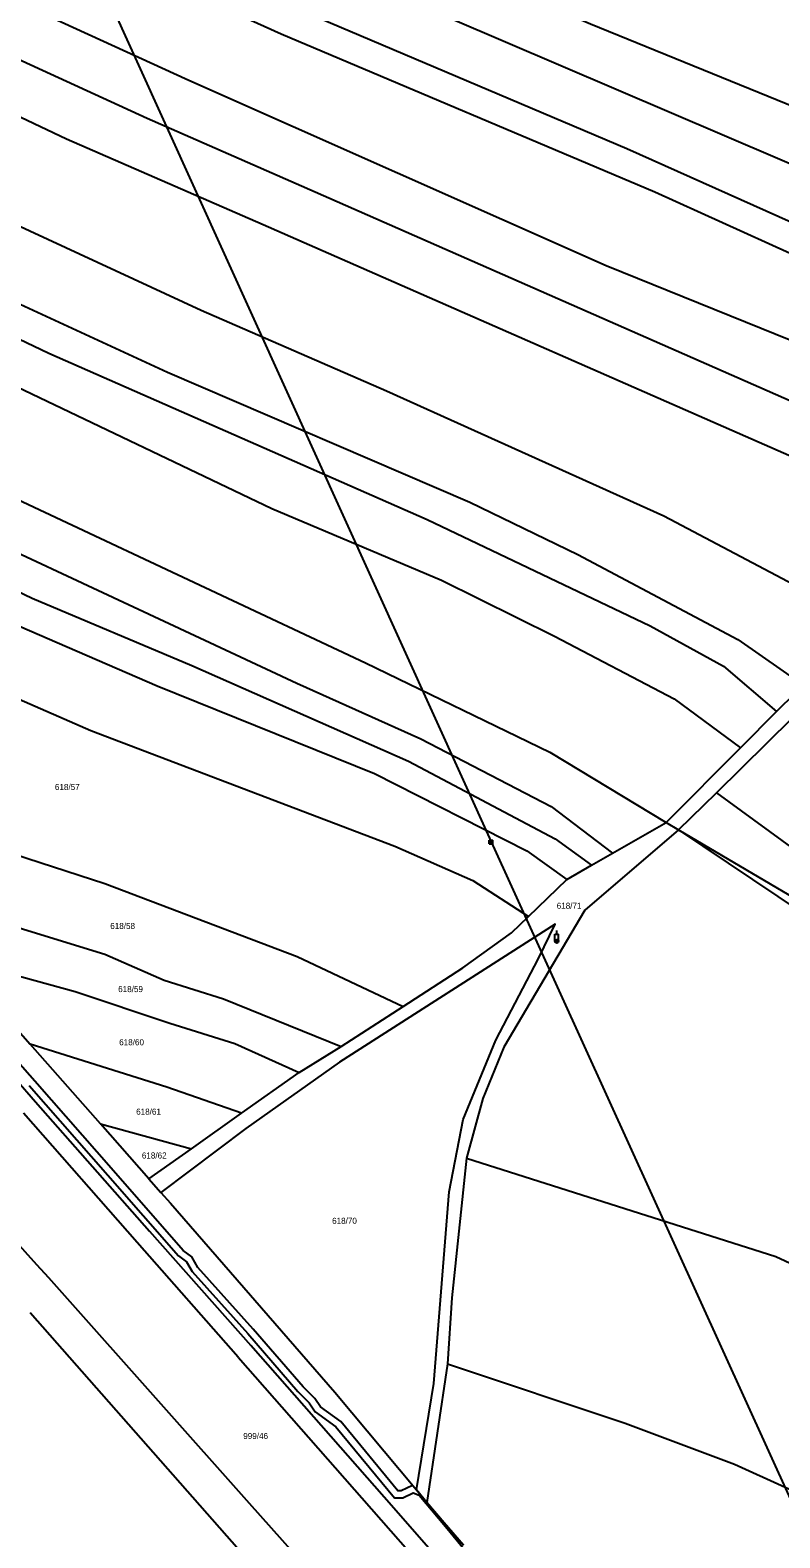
# Model space of a CAD drawing. Extents: x -757266 to -753360, y -1162585 to -1157740.
# Drawn here: x -755548.3 to -755337.9, y -1161987.8 to -1161564.9 of the extents above; entities that cross this region are included whole.
import ezdxf

# ---------------------------------------------------------------- set-up
doc = ezdxf.new("R2010")
doc.units = 0
for name, color, linetype in [('Hranice parcel', 7, 'Continuous'), ('Parcelní čísla', 7, 'Continuous'), ('Poz předměty', 7, 'Continuous'), ('Věcná břemena k části', 7, 'Continuous')]:
    doc.layers.add(name, color=color, linetype=linetype)

msp = doc.modelspace()

# ---------------------------------------------------------------- linework, layer by layer
at = {"layer": 'Hranice parcel'}
for p, q in [((-755338.85, -1161756), (-755348.98, -1161766.18)), ((-755355.71, -1161778.8), (-755334.37, -1161757.83)), ((-755348.98, -1161766.18), (-755369.85, -1161787.13)), ((-755366.34, -1161789.25), (-755355.71, -1161778.8)), ((-755384.87, -1161795.76), (-755369.85, -1161787.13)), ((-755369.85, -1161787.13), (-755366.34, -1161789.25)), ((-755390.8, -1161799.16), (-755384.87, -1161795.76)), ((-755397.69, -1161803.12), (-755390.8, -1161799.16)), ((-755408.45, -1161813.49), (-755397.69, -1161803.12)), ((-755461.07, -1161849.99), (-755443.67, -1161838.76)), ((-755528.62, -1161871.69), (-755548.33, -1161849.34)), ((-755472.85, -1161857.33), (-755461.07, -1161849.99)), ((-755489, -1161868.7), (-755472.85, -1161857.33)), ((-755503.08, -1161878.69), (-755489, -1161868.7)), ((-755528.62, -1161871.69), (-755503.08, -1161878.69)), ((-755514.99, -1161887.14), (-755528.62, -1161871.69)), ((-755514.99, -1161887.14), (-755503.08, -1161878.69)), ((-755514.99, -1161887.14), (-755511.63, -1161890.94)), ((-755548.37, -1161924.58), (-755464.85, -1162019.26)), ((-755431.21, -1161939.02), (-755437.02, -1161977.88)), ((-755439.94, -1161974.39), (-755437.02, -1161977.88))]:
    msp.add_line(p, q, dxfattribs=at)
for points in [[(-755886.74, -1161351.5), (-755851.44, -1161362.39), (-755823.58, -1161372.63), (-755748.53, -1161402.21), (-755703.86, -1161422.74), (-755566.78, -1161487.06), (-755524.65, -1161505.58), (-755391.02, -1161563.08), (-755304.42, -1161598.32), (-755260.47, -1161618.79), (-755234.89, -1161633.82), (-755215.93, -1161648.26)], [(-755888.11, -1161365.27), (-755866.45, -1161370.73), (-755835.86, -1161381.13), (-755757.66, -1161412.01), (-755646.16, -1161464.44), (-755549.88, -1161509.28), (-755430.43, -1161561.5), (-755306.86, -1161614.33), (-755281.17, -1161628), (-755228.13, -1161659.31)], [(-755889.7, -1161378.03), (-755859.1, -1161387.12), (-755759.51, -1161427.37), (-755647.16, -1161479.18), (-755515.19, -1161541), (-755380.9, -1161598.05), (-755288.41, -1161639.44), (-755266.26, -1161649.59), (-755237.32, -1161667.34)], [(-755890.61, -1161386.74), (-755869.88, -1161392.67), (-755820.48, -1161410.96), (-755718.65, -1161453.42), (-755665.88, -1161479.01), (-755553.05, -1161532), (-755477.89, -1161565.95), (-755373.05, -1161610.19), (-755297.06, -1161644.65), (-755274.63, -1161656.46), (-755243.86, -1161672.92)], [(-755892.89, -1161406.89), (-755850.17, -1161422.42), (-755779.06, -1161451.98), (-755634.33, -1161519.26), (-755503.79, -1161578.89), (-755386.71, -1161630.9), (-755326.03, -1161655.42), (-755284.43, -1161675.19), (-755261.82, -1161688.27)], [(-755892.54, -1161421.57), (-755867.71, -1161430.33), (-755791.73, -1161461.56), (-755748.48, -1161481.27), (-755612.94, -1161544.82), (-755515.47, -1161589.6), (-755468.37, -1161610.25), (-755307.39, -1161680.97), (-755272.91, -1161697.76)], [(-755891.29, -1161436.99), (-755870.09, -1161443.31), (-755786.81, -1161479.58), (-755750.28, -1161496.46), (-755622.77, -1161555.18), (-755538.15, -1161595.38), (-755482.94, -1161619.4), (-755320.06, -1161690.83), (-755285.14, -1161708.53)], [(-755880.56, -1161469.53), (-755866.2, -1161474.35), (-755794.39, -1161505.26), (-755743.31, -1161529.74), (-755615.6, -1161590.14), (-755500.37, -1161643.41), (-755448.3, -1161666.04), (-755370.47, -1161701.14), (-755333.96, -1161720.38), (-755313.13, -1161733.06)], [(-755853.46, -1161501.54), (-755831.78, -1161510.22), (-755748.22, -1161548.68), (-755631.49, -1161604.75), (-755509.83, -1161660.8), (-755424.9, -1161697.33), (-755394.64, -1161712), (-755349.72, -1161735.8), (-755331.06, -1161748.82)], [(-755841.68, -1161515.01), (-755690.42, -1161585.2), (-755543.08, -1161655.47), (-755436.92, -1161702.11), (-755374.35, -1161732.02), (-755353.78, -1161743.26), (-755338.85, -1161756)], [(-755819.86, -1161539.97), (-755766.1, -1161564.71), (-755662.93, -1161612.83), (-755554.11, -1161663.92), (-755480.53, -1161699.08), (-755432.93, -1161719.16), (-755401.15, -1161734.89), (-755367.57, -1161752.47), (-755348.98, -1161766.18)], [(-755774.64, -1161591.84), (-755726.03, -1161614.18), (-755589.33, -1161678.96), (-755454.18, -1161742.36), (-755402.44, -1161767.42), (-755369.85, -1161787.13)], [(-755753.39, -1161616.17), (-755612.54, -1161683.19), (-755473.53, -1161748.04), (-755438.73, -1161763.65), (-755402.06, -1161782.7), (-755384.87, -1161795.76)], [(-755732.49, -1161639.95), (-755616.84, -1161691.17), (-755547.82, -1161724.26), (-755503, -1161743.15), (-755442.16, -1161769.97), (-755400.95, -1161791.72), (-755390.8, -1161799.16)], [(-755715.13, -1161659.72), (-755632.13, -1161697.1), (-755512.71, -1161748.79), (-755451.69, -1161773.44), (-755408.92, -1161795.1), (-755397.69, -1161803.12)], [(-755679.92, -1161699.8), (-755576.09, -1161741.81), (-755531.35, -1161761.36), (-755446.03, -1161793.81), (-755424.05, -1161803.38), (-755408.45, -1161813.49)], [(-755331.06, -1161748.82), (-755336.68, -1161753.82), (-755338.85, -1161756)], [(-755613.16, -1161775.76), (-755600.36, -1161780.59), (-755527.35, -1161804.3), (-755473.37, -1161824.74), (-755443.67, -1161838.76)], [(-755355.71, -1161778.8), (-755330.4, -1161797.27), (-755302.64, -1161812.8), (-755209.88, -1161855.36), (-755091.52, -1161907.97), (-755064.41, -1161919.47)], [(-755366.34, -1161789.25), (-755392.61, -1161811.77), (-755415.38, -1161850.2), (-755421.33, -1161864.57), (-755425.86, -1161881.34)], [(-755366.34, -1161789.25), (-755302.81, -1161826.65), (-755254.49, -1161848.94)], [(-755366.34, -1161789.25), (-755331.67, -1161812.52), (-755302.8, -1161828.29), (-755254.49, -1161848.94)], [(-755678.58, -1161800.18), (-755661.1, -1161799.34), (-755627.88, -1161824.9), (-755622.76, -1161830.02), (-755594.02, -1161858.77), (-755590.93, -1161861.86), (-755546.55, -1161911.12), (-755543.23, -1161914.8), (-755538.69, -1161919.84), (-755486.83, -1161978.1), (-755450.61, -1162018.82), (-755447.56, -1162021.04), (-755444.3, -1162023.41), (-755440.24, -1162026.36), (-755403.56, -1162053.04), (-755357.6, -1162106.47), (-755332.83, -1162128.38)], [(-755586.56, -1161805.98), (-755527.36, -1161824.07), (-755510.73, -1161831.41), (-755494.11, -1161836.6), (-755461.07, -1161849.99)], [(-755443.67, -1161838.76), (-755426.87, -1161827.95), (-755413.28, -1161818.07), (-755408.45, -1161813.49)], [(-755439.94, -1161974.39), (-755435.06, -1161944.51), (-755430.7, -1161890.79), (-755426.84, -1161870.49), (-755417.63, -1161848.2), (-755405.68, -1161825.29), (-755400.95, -1161815.7), (-755461.51, -1161854.36), (-755487.83, -1161872.97), (-755511.63, -1161890.94)], [(-755569.51, -1161825.34), (-755535.73, -1161834.52), (-755509.17, -1161843.48), (-755490.94, -1161849.15), (-755472.85, -1161857.33)], [(-755569.51, -1161825.34), (-755568.25, -1161826.77), (-755548.33, -1161849.34)], [(-755489, -1161868.7), (-755510, -1161861.4), (-755548.33, -1161849.34)], [(-755425.86, -1161881.34), (-755430.01, -1161920.48), (-755431.21, -1161939.02)], [(-755425.86, -1161881.34), (-755339.07, -1161908.95), (-755298.76, -1161927.59), (-755281.73, -1161936.39), (-755233.72, -1161962.71), (-755233.6, -1161958.15), (-755200.81, -1161974.52)], [(-755511.63, -1161890.94), (-755508.97, -1161893.96), (-755462.82, -1161947.01), (-755439.94, -1161974.39)], [(-755431.21, -1161939.02), (-755381.38, -1161955.64), (-755350.66, -1161967.18), (-755310.08, -1161985.57), (-755277.47, -1162002.39), (-755231.25, -1162027.69), (-755225.79, -1162027.33), (-755213.96, -1162033.77)], [(-755437.02, -1161977.88), (-755432.18, -1161983.66), (-755426.72, -1161989.86)]]:
    msp.add_lwpolyline(points, dxfattribs=at)
at = {"layer": 'Poz předměty'}
for p, q in [((-755529.19, -1161549.89), (-755418.97, -1161792.62)), ((-755419.472, -1161792.119), (-755418.471, -1161792.119)), ((-755419.472, -1161793.119), (-755419.472, -1161792.119)), ((-755419.472, -1161792.319), (-755418.471, -1161792.319)), ((-755419.472, -1161792.519), (-755418.471, -1161792.519)), ((-755419.472, -1161792.719), (-755418.471, -1161792.719)), ((-755419.472, -1161792.919), (-755418.471, -1161792.919)), ((-755419.472, -1161793.119), (-755418.471, -1161793.119)), ((-755419.271, -1161793.119), (-755419.271, -1161792.119)), ((-755419.072, -1161793.119), (-755419.072, -1161792.119)), ((-755418.97, -1161792.62), (-755303.93, -1162045.28)), ((-755418.871, -1161793.119), (-755418.871, -1161792.119)), ((-755418.672, -1161793.119), (-755418.672, -1161792.119)), ((-755418.471, -1161793.119), (-755418.471, -1161792.119)), ((-755401.04, -1161818.476), (-755400.04, -1161818.476)), ((-755401.04, -1161820.476), (-755401.04, -1161818.476)), ((-755400.54, -1161818.476), (-755400.54, -1161817.476)), ((-755400.04, -1161820.476), (-755400.04, -1161818.476)), ((-755573.29, -1161835.31), (-755546.8, -1161865.48)), ((-755546.8, -1161865.48), (-755514.84, -1161901.82)), ((-755518.29, -1161904.99), (-755550.24, -1161868.67)), ((-755514.84, -1161901.82), (-755486.42, -1161933.92)), ((-755489.95, -1161937.16), (-755518.29, -1161904.99)), ((-755449, -1161976.39), (-755486.42, -1161933.92)), ((-755489.95, -1161937.16), (-755452.55, -1161979.67)), ((-755420.97, -1162008.3), (-755449, -1161976.39)), ((-755452.55, -1161979.67), (-755424.55, -1162011.37))]:
    msp.add_line(p, q, dxfattribs=at)
for radius in [0.5, 0.0303]:
    msp.add_circle((-755400.54, -1161820.4776), radius, dxfattribs=at)
at = {"layer": 'Věcná břemena k části'}
for points in [[(-755426.72, -1161989.86), (-755432.18, -1161983.66), (-755437.02, -1161977.88), (-755439.94, -1161974.39), (-755441.01, -1161973.12), (-755444.18, -1161974.6), (-755445.13, -1161974.62), (-755461.18, -1161955.22), (-755466.89, -1161951.11), (-755468.43, -1161948.7), (-755471.72, -1161945.43), (-755485.72, -1161929.25), (-755501.26, -1161911.98), (-755502.92, -1161908.99), (-755505.37, -1161907.26), (-755524.92, -1161884.85), (-755547.05, -1161859.74), (-755566.6, -1161837.62)], [(-755548.64, -1161860.96), (-755526.52, -1161886.05), (-755506.71, -1161908.76), (-755504.44, -1161910.36), (-755502.9, -1161913.14), (-755487.26, -1161930.53), (-755473.19, -1161946.79), (-755469.99, -1161949.96), (-755468.37, -1161952.51), (-755462.56, -1161956.7), (-755446.05, -1161976.65), (-755443.72, -1161976.58), (-755440.83, -1161975.24), (-755439.14, -1161975.85), (-755431.76, -1161984.61), (-755425.35, -1161992.51)]]:
    msp.add_lwpolyline(points, dxfattribs=at)

# ---------------------------------------------------------------- texts
at = {"layer": 'Parcelní čísla'}
for s, p in [('618/57', (-755541.39, -1161778.05)), ('618/71', (-755400.55, -1161811.36)), ('618/58', (-755525.86, -1161817.03)), ('618/59', (-755523.64, -1161834.74)), ('618/60', (-755523.35, -1161849.65)), ('618/61', (-755518.59, -1161869.12)), ('618/62', (-755516.99, -1161881.42)), ('618/70', (-755463.59, -1161899.74)), ('999/46', (-755488.53, -1161960.11))]:
    msp.add_text(s, height=1.7, dxfattribs=at).set_placement(p)

doc.saveas('drawing.dxf')
